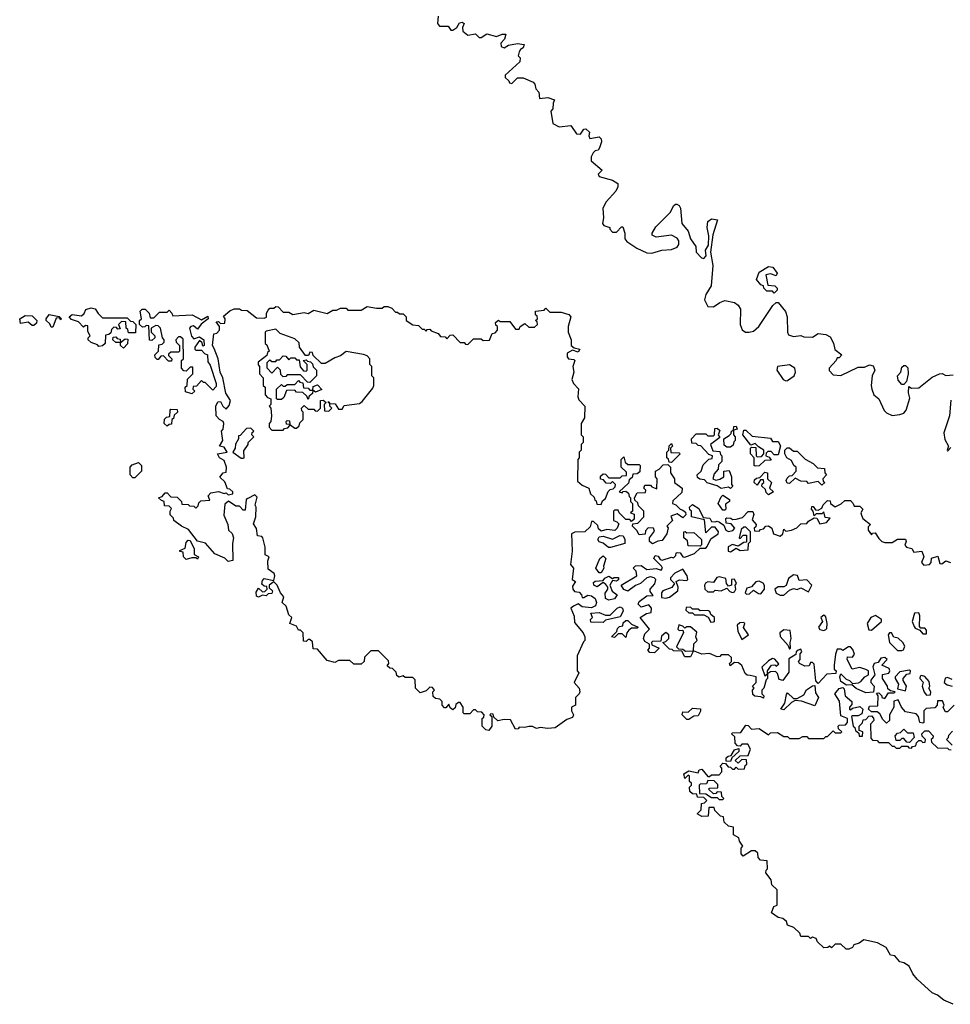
# Model space of a CAD drawing. Extents: x 2029826 to 2248070, y 228728 to 402406.
# Tile 324 of 368: x 2211660 to 2216550, y 274514 to 279686. Entities that reach past the tile are written whole.
import ezdxf

# ---------------------------------------------------------------- set-up
doc = ezdxf.new("R2010")
doc.units = 0

msp = doc.modelspace()

# ---------------------------------------------------------------- linework, layer by layer
at = {"layer": '0CON10XD'}
for points in [[(2213858.2, 279705), (2213854.7, 279665), (2213865, 279651.2), (2213911.2, 279651.2), (2213925, 279631.2), (2213935, 279631.4), (2213956.7, 279645), (2213971.2, 279668.8), (2213985, 279672.5), (2213996.2, 279665), (2213986.2, 279645), (2213988, 279625), (2214015, 279604.2), (2214055, 279611.2), (2214075, 279592.5), (2214085, 279592), (2214115, 279611.2), (2214165, 279597.5), (2214195, 279610), (2214215, 279610), (2214207, 279583), (2214188.3, 279561.7), (2214190, 279545), (2214205, 279537.5), (2214228.3, 279551.7), (2214275, 279561.2), (2214310, 279555), (2214305, 279537.5), (2214290.7, 279529.3), (2214283.6, 279516.4), (2214280, 279495), (2214290, 279485), (2214287.5, 279465), (2214210, 279395), (2214211.7, 279381.7), (2214230, 279365), (2214233.3, 279353.3), (2214245, 279350), (2214275, 279380), (2214305, 279380), (2214358.3, 279358.3), (2214367, 279347), (2214371.7, 279321.7), (2214387.5, 279305), (2214391.7, 279271.7), (2214435, 279277.5), (2214470, 279265), (2214462.5, 279247.5), (2214461.7, 279218.3), (2214450, 279205), (2214460.7, 279140.7), (2214495, 279122.5), (2214555, 279130), (2214585, 279086.7), (2214607.5, 279085), (2214625, 279110), (2214635, 279112.5), (2214653.3, 279095), (2214650, 279075), (2214655, 279062.5), (2214705, 279070), (2214715, 279060), (2214717.5, 279045), (2214707, 279013), (2214699.3, 279000.7), (2214683, 278997), (2214673, 278987), (2214662.5, 278965), (2214662.5, 278945), (2214720, 278895), (2214700, 278875), (2214705, 278862.5), (2214775, 278843.3), (2214802.5, 278825), (2214803, 278807), (2214792.5, 278785), (2214741.2, 278728.8), (2214723.8, 278696.2), (2214727.5, 278645), (2214722.5, 278615), (2214730, 278605), (2214760, 278595), (2214760, 278585), (2214775, 278570), (2214795, 278570), (2214821.7, 278598.3), (2214828.3, 278598.3), (2214840, 278565), (2214840, 278535), (2214850.7, 278520.7), (2214902.5, 278485), (2214955, 278461.2), (2214980.7, 278459.3), (2215034.1, 278475.9), (2215085, 278478), (2215115, 278491.2), (2215123.8, 278505), (2215123.8, 278525), (2215115, 278538.8), (2215085, 278553.8), (2215003.6, 278543.6), (2214983.6, 278553.6), (2214982.5, 278565), (2215002.3, 278597.7), (2215080, 278675), (2215095, 278707.5), (2215105, 278717.5), (2215113, 278717), (2215125, 278710), (2215132, 278695), (2215138.9, 278615), (2215172.2, 278575), (2215185.4, 278535), (2215212.9, 278495), (2215213.8, 278465), (2215242, 278435), (2215255, 278432), (2215266.2, 278445), (2215264, 278475), (2215278.8, 278501.2), (2215281.2, 278551.2), (2215271.4, 278595), (2215276.2, 278625), (2215295, 278639.2), (2215326.7, 278635), (2215302, 278555), (2215290, 278465), (2215302.5, 278395), (2215293, 278287), (2215265, 278242.5), (2215258, 278215), (2215275, 278180), (2215305, 278176.7), (2215339.3, 278200.7), (2215365, 278210), (2215415, 278200), (2215435.9, 278185.9), (2215446.7, 278165), (2215446.2, 278085), (2215456.4, 278056.4), (2215473.6, 278043.6), (2215493.6, 278043.6), (2215515, 278050), (2215543.8, 278075), (2215617.5, 278185), (2215635, 278200), (2215645, 278200), (2215683.6, 278153.6), (2215693.3, 278125), (2215693.8, 278043.8), (2215700, 278030), (2215725, 278022.5), (2215765, 278027.5), (2215780.7, 278020.7), (2215825, 278017.5), (2215855, 278036.7), (2215895, 278032.5), (2215919.3, 278019.3), (2215936.4, 277986.4), (2215943, 277953), (2215980, 277925), (2215965, 277910), (2215955, 277910), (2215950, 277895), (2215912.5, 277855), (2215913, 277843), (2215935, 277820), (2215975, 277817.5), (2216065, 277860), (2216099.3, 277860.7), (2216125, 277872.5), (2216145, 277867.5), (2216152.5, 277845), (2216140, 277815), (2216133.3, 277765), (2216136.7, 277745), (2216147.5, 277715), (2216173.6, 277693.6), (2216203, 277633), (2216215, 277620), (2216245, 277607.5), (2216285, 277611.2), (2216305, 277618.8), (2216318, 277635), (2216337, 277697), (2216330, 277725), (2216331.7, 277758.3), (2216345, 277750), (2216385, 277752.5), (2216455, 277807.5), (2216493.6, 277826.4), (2216507, 277827), (2216527, 277817), (2216565, 277821.1)], [(2215625, 278250), (2215615, 278260), (2215585, 278260), (2215570, 278275), (2215568.3, 278288.3), (2215553.6, 278293.6), (2215531.7, 278321.7), (2215545, 278360), (2215595, 278390), (2215616.4, 278386.4), (2215640, 278355), (2215635, 278340), (2215605, 278350), (2215580, 278345), (2215591.7, 278291.7), (2215627, 278287), (2215640, 278275), (2215640, 278265), (2215625, 278250)], [(2214125, 275952.5), (2214110, 275955), (2214090, 275975), (2214090, 276015), (2214098.3, 276021.7), (2214100, 276035), (2214088.3, 276048.3), (2214065, 276050), (2214055, 276060), (2214045, 276060), (2214025, 276040), (2213995, 276040), (2213990, 276045), (2213990, 276075), (2213975, 276100), (2213965, 276100), (2213951.7, 276088.3), (2213948.3, 276071.7), (2213935, 276060), (2213921.7, 276071.7), (2213915, 276090), (2213898.3, 276071.7), (2213891.7, 276071.7), (2213880, 276085), (2213880, 276105), (2213867, 276117), (2213845, 276120), (2213831.7, 276131.7), (2213830, 276155), (2213840, 276165), (2213828.3, 276178.3), (2213815, 276180), (2213795, 276160), (2213765, 276150), (2213740, 276175), (2213738.3, 276218.3), (2213725, 276230), (2213685, 276230), (2213675, 276240), (2213651.7, 276231.7), (2213641.7, 276241.7), (2213638.3, 276258.3), (2213618.3, 276278.3), (2213605, 276280), (2213591.7, 276291.7), (2213600, 276305), (2213598.3, 276318.3), (2213545, 276370), (2213505, 276370), (2213471.7, 276338.3), (2213470, 276315), (2213455, 276300), (2213415, 276300), (2213395, 276320), (2213335, 276320), (2213315, 276310), (2213275, 276320), (2213225, 276380), (2213201.7, 276381.7), (2213198.3, 276418.3), (2213185, 276430), (2213175, 276430), (2213165, 276420), (2213151.7, 276421.7), (2213150, 276465), (2213135, 276480), (2213125, 276480), (2213115, 276500), (2213080, 276515), (2213090, 276545), (2213075, 276560), (2213060, 276605), (2213040, 276625), (2213047.5, 276655), (2213030, 276675), (2213012.5, 276715), (2212995, 276732.5), (2212970, 276715), (2212971.7, 276701.7), (2212987.5, 276685), (2212985, 276672.5), (2212965, 276670), (2212955, 276660), (2212935, 276662.5), (2212915, 276652.5), (2212905, 276657.5), (2212901.7, 276678.3), (2212915, 276700), (2212935, 276680), (2212948.3, 276681.7), (2212960, 276695), (2212958.3, 276708.3), (2212945, 276710), (2212931.7, 276721.7), (2212935, 276740), (2212945, 276750), (2212995, 276740), (2213000, 276765), (2212996.4, 276776.4), (2212965, 276800), (2212963, 276843), (2212970, 276865), (2212950, 276875), (2212950, 276915), (2212937.5, 276965), (2212931.7, 276971.7), (2212910, 276975), (2212903.9, 277013.9), (2212888.3, 277038.3), (2212901.2, 277075), (2212902.5, 277125), (2212897.5, 277135), (2212907, 277177), (2212895, 277190), (2212859.3, 277170.7), (2212850, 277165), (2212845, 277110), (2212835, 277110), (2212815, 277130), (2212795, 277130), (2212757, 277157), (2212738.3, 277141.7), (2212733, 277083), (2212753.3, 277035), (2212756.7, 277005), (2212776.9, 276986.9), (2212783.8, 276965), (2212777.5, 276935), (2212780, 276845), (2212755, 276840), (2212738.3, 276858.3), (2212685, 276880), (2212636.1, 276936.1), (2212595, 276947.5), (2212547.7, 277007.7), (2212510, 277025), (2212470, 277055), (2212468.3, 277068.3), (2212450, 277085), (2212450, 277105), (2212458.3, 277118.3), (2212445, 277130), (2212421.7, 277131.7), (2212420, 277155), (2212405, 277160), (2212390, 277175), (2212408.3, 277181.7), (2212425, 277200), (2212435, 277200), (2212455, 277180), (2212488.3, 277178.3), (2212510, 277155), (2212511.7, 277141.7), (2212545, 277140), (2212551.7, 277131.7), (2212575, 277130), (2212585, 277120), (2212598.3, 277131.7), (2212601.7, 277148.3), (2212611.7, 277158.3), (2212658.3, 277161.7), (2212650, 277185), (2212665, 277200), (2212705, 277207.5), (2212735, 277197.5), (2212745, 277200), (2212755, 277190), (2212780, 277195), (2212780, 277205), (2212765, 277220), (2212751.7, 277221.7), (2212738.3, 277258.3), (2212712.5, 277282.5), (2212730, 277305), (2212745, 277310), (2212747.5, 277335), (2212735, 277370), (2212710, 277385), (2212700, 277405), (2212750, 277415), (2212735, 277440), (2212710, 277445), (2212727.5, 277475), (2212720, 277525), (2212730, 277535), (2212732.5, 277565), (2212730, 277575), (2212710, 277585), (2212692.5, 277605), (2212690, 277655), (2212701.7, 277678.3), (2212715, 277680), (2212727.5, 277655), (2212745, 277640), (2212760.7, 277659.3), (2212767.5, 277685), (2212743.6, 277723.6), (2212727.5, 277805), (2212713.9, 277833.9), (2212703.3, 277905), (2212681.7, 277958.3), (2212672.5, 277975), (2212680, 278035), (2212695, 278040), (2212710, 278055), (2212710, 278075), (2212691.7, 278098.3), (2212705, 278100), (2212715, 278090), (2212738.3, 278091.7), (2212740, 278115), (2212731.7, 278128.3), (2212763.8, 278156.2), (2212787, 278167), (2212815, 278167.5), (2212825, 278160), (2212855, 278157.5), (2212905, 278120), (2212945, 278117.5), (2212957, 278123), (2212957.5, 278145), (2212965, 278160), (2212975, 278170), (2212995, 278170), (2213005, 278180), (2213018.3, 278178.3), (2213045, 278150), (2213075, 278150), (2213095, 278137.5), (2213155, 278147.5), (2213175, 278142.5), (2213205, 278160), (2213275, 278142.5), (2213305, 278160), (2213325, 278160), (2213345, 278170), (2213375, 278170), (2213385, 278160), (2213455, 278160), (2213485, 278180), (2213535, 278170), (2213565, 278170), (2213575, 278180), (2213595, 278180), (2213615, 278170), (2213635, 278150), (2213645, 278150), (2213655, 278140), (2213675, 278140), (2213690, 278125), (2213690, 278105), (2213725, 278082.5), (2213755, 278080), (2213775, 278060), (2213785, 278060), (2213795, 278050), (2213801.7, 278058.3), (2213815, 278060), (2213821.7, 278051.7), (2213858.3, 278038.3), (2213871.7, 278021.7), (2213895, 278020), (2213905, 278010), (2213921.7, 278028.3), (2213935, 278030), (2213975, 277990), (2213995, 277990), (2214001.7, 277981.7), (2214015, 277980), (2214045, 278010), (2214085, 278010), (2214095, 278000), (2214128.3, 278001.7), (2214141.7, 278038.3), (2214158.3, 278041.7), (2214170, 278055), (2214170, 278075), (2214161.7, 278081.7), (2214160, 278095), (2214175, 278107.5), (2214185, 278100), (2214235, 278100), (2214265, 278060), (2214285, 278060), (2214290, 278075), (2214315, 278090), (2214335, 278070), (2214365, 278070), (2214380, 278085), (2214378.3, 278098.3), (2214370, 278105), (2214380, 278115), (2214378.3, 278128.3), (2214370, 278135), (2214370, 278155), (2214415, 278160), (2214425, 278170), (2214445, 278150), (2214505, 278150), (2214545, 278137.5), (2214556.7, 278125), (2214542.5, 278075), (2214542.5, 278045), (2214557.5, 278005), (2214557.5, 277975), (2214573, 277963), (2214602.5, 277955), (2214595, 277940), (2214565, 277950), (2214536, 277934), (2214536, 277915), (2214544.4, 277904.4), (2214571.7, 277901.7), (2214577.5, 277895), (2214566.7, 277865), (2214571.2, 277835), (2214561.2, 277795), (2214570, 277775), (2214597, 277747), (2214592.5, 277705), (2214598.3, 277688.3), (2214630, 277655), (2214627.5, 277595), (2214610, 277565), (2214610, 277505), (2214620, 277495), (2214620, 277465), (2214610, 277455), (2214610, 277425), (2214600, 277415), (2214600, 277385), (2214592.5, 277375), (2214591.7, 277261.7), (2214615, 277240), (2214650, 277225), (2214660, 277195), (2214678.3, 277178.3), (2214681.7, 277161.7), (2214688.3, 277158.3), (2214691.7, 277141.7), (2214715, 277140), (2214721.7, 277158.3), (2214738.3, 277171.7), (2214751.7, 277208.3), (2214761.7, 277218.3), (2214778.3, 277221.7), (2214788.3, 277231.7), (2214790, 277245), (2214775, 277260), (2214765, 277250), (2214741.7, 277251.7), (2214728.3, 277268.3), (2214711.7, 277271.7), (2214711.7, 277288.3), (2214725, 277300), (2214738.3, 277298.3), (2214755, 277280), (2214815, 277280), (2214825, 277290), (2214848.3, 277291.7), (2214848.3, 277308.3), (2214820, 277335), (2214820, 277375), (2214835, 277390), (2214841.7, 277361.7), (2214855, 277350), (2214915, 277350), (2214920, 277345), (2214918.3, 277311.7), (2214905, 277300), (2214881.7, 277298.3), (2214878.3, 277281.7), (2214861.7, 277268.3), (2214858.3, 277251.7), (2214810, 277205), (2214825, 277200), (2214831.7, 277208.3), (2214845, 277210), (2214858.3, 277198.3), (2214861.7, 277181.7), (2214870, 277175), (2214870, 277155), (2214880, 277145), (2214880, 277105), (2214870, 277095), (2214888.3, 277088.3), (2214888.3, 277061.7), (2214875, 277050), (2214865, 277060), (2214845, 277060), (2214810, 277095), (2214805, 277110), (2214785, 277110), (2214780, 277105), (2214780, 277055), (2214798.3, 277048.3), (2214807.5, 277037.5), (2214800, 277015), (2214787, 277003), (2214745, 277007.5), (2214715, 277000), (2214701.7, 277011.7), (2214698.3, 277028.3), (2214675, 277050), (2214665, 277050), (2214658.3, 277021.7), (2214630, 276995), (2214576.4, 276993.6), (2214560, 276985), (2214562, 276895), (2214553.3, 276825), (2214570, 276805), (2214563.3, 276745), (2214580, 276735), (2214565, 276710), (2214566.7, 276695), (2214575, 276682.5), (2214599.3, 276679.3), (2214612.5, 276665), (2214615, 276650), (2214625, 276650), (2214645, 276663.3), (2214665, 276660), (2214683.3, 276645), (2214690, 276625), (2214685, 276607.5), (2214663.6, 276596.4), (2214615, 276601.2), (2214595, 276617.5), (2214570, 276605), (2214556.7, 276595), (2214573, 276553), (2214575, 276520), (2214620, 276465), (2214630, 276445), (2214630, 276425), (2214621.7, 276418.3), (2214590, 276345), (2214590, 276265), (2214597.5, 276255), (2214572.5, 276205), (2214600, 276175), (2214602.5, 276155), (2214600, 276145), (2214580, 276125), (2214580, 276085), (2214560, 276075), (2214560, 276055), (2214570, 276035), (2214565, 276020), (2214535, 276010), (2214473, 275967), (2214435, 275962.5), (2214395, 275967.5), (2214375, 275962.5), (2214355, 275973.3), (2214335, 275973.3), (2214315, 275967.5), (2214285, 275970), (2214278.3, 275961.7), (2214265, 275960), (2214238.3, 276008.3), (2214205, 276010), (2214172.5, 276002.5), (2214151.7, 276021.7), (2214148.3, 276038.3), (2214135, 276040), (2214130, 276035), (2214140, 276025), (2214140, 275975), (2214125, 275952.5)], [(2211735, 278080), (2211725, 278080), (2211705, 278097.5), (2211665, 278090), (2211660, 278115), (2211688.3, 278131.7), (2211725, 278130), (2211750, 278105), (2211748.3, 278091.7), (2211735, 278080)], [(2211835, 278070), (2211825, 278070), (2211818.3, 278088.3), (2211800, 278105), (2211800, 278115), (2211815, 278137.5), (2211867, 278127), (2211880, 278115), (2211875, 278110), (2211870, 278120), (2211851.7, 278118.3), (2211835, 278070)], [(2212075, 277970), (2212068.3, 277978.3), (2212035, 277990), (2212020, 278005), (2212020, 278015), (2212030, 278025), (2212018.3, 278048.3), (2212018.3, 278078.3), (2212005, 278080), (2211995, 278070), (2211968.3, 278098.3), (2211931.7, 278111.7), (2211920, 278125), (2211935, 278137.5), (2211985, 278130), (2211998.3, 278141.7), (2212007, 278163), (2212035, 278172.5), (2212056.4, 278166.4), (2212071.7, 278141.7), (2212095, 278120), (2212225, 278120), (2212241.7, 278101.7), (2212255, 278100), (2212270, 278085), (2212268.3, 278041.7), (2212231.7, 278041.7), (2212228.3, 278058.3), (2212220, 278065), (2212218.3, 278098.3), (2212195, 278100), (2212180, 278085), (2212188.3, 278061.7), (2212175, 278060), (2212168.3, 278068.3), (2212155, 278070), (2212141.7, 278058.3), (2212138.3, 278041.7), (2212128.3, 278031.7), (2212111.7, 278028.3), (2212110, 277985), (2212095, 277972.5), (2212075, 277970)], [(2212565, 277720), (2212531.7, 277731.7), (2212530, 277755), (2212540, 277765), (2212541.7, 277798.3), (2212570, 277825), (2212570, 277860), (2212555, 277860), (2212535, 277840), (2212521.7, 277841.7), (2212510, 277855), (2212510, 277895), (2212520, 277905), (2212518.3, 278008.3), (2212505, 278020), (2212495, 278020), (2212480, 278005), (2212481.7, 277991.7), (2212500, 277975), (2212500, 277945), (2212495, 277940), (2212455, 277940), (2212441.7, 277928.3), (2212441.7, 277921.7), (2212460, 277905), (2212458.3, 277891.7), (2212441.7, 277891.7), (2212415, 277920), (2212401.7, 277918.3), (2212388.3, 277901.7), (2212381.7, 277901.7), (2212371.7, 277911.7), (2212370, 277925), (2212390, 277945), (2212391.7, 277978.3), (2212408.3, 277981.7), (2212418.3, 277991.7), (2212420, 278005), (2212410, 278015), (2212400, 278065), (2212388.3, 278078.3), (2212375, 278080), (2212350, 278065), (2212350, 278045), (2212370, 278025), (2212370, 278015), (2212355, 278000), (2212341.7, 278001.7), (2212338.3, 278078.3), (2212325, 278080), (2212318.3, 278071.7), (2212305, 278070), (2212290, 278085), (2212290, 278105), (2212300, 278115), (2212292.5, 278155), (2212303.9, 278166.1), (2212320, 278165), (2212340, 278145), (2212345, 278120), (2212365, 278120), (2212395, 278150), (2212435, 278150), (2212445, 278160), (2212460, 278145), (2212465, 278130), (2212565.9, 278135.9), (2212615, 278110), (2212648.3, 278128.3), (2212650, 278115), (2212613.6, 278086.4), (2212595, 278060), (2212573, 278077), (2212560, 278075), (2212552.5, 278065), (2212563, 278023), (2212575, 278010), (2212605, 278020), (2212626.7, 278005), (2212630, 277975), (2212621.7, 277971.7), (2212618.3, 277988.3), (2212605, 278000), (2212580, 277965), (2212580, 277955), (2212585, 277950), (2212615, 277950), (2212631.7, 277931.7), (2212646.7, 277925), (2212648.3, 277888.3), (2212661.7, 277871.7), (2212692.5, 277775), (2212691.7, 277758.3), (2212675, 277740), (2212635, 277780), (2212625, 277780), (2212615, 277790), (2212588.3, 277761.7), (2212571.7, 277758.3), (2212570, 277745), (2212580, 277735), (2212565, 277720)], [(2213045, 277530), (2213051.7, 277538.3), (2213068.3, 277541.7), (2213080, 277555), (2213080, 277560), (2213061.7, 277561.7), (2213060, 277575), (2213065, 277580), (2213078.3, 277578.3), (2213080, 277560), (2213105, 277540), (2213115, 277540), (2213128.3, 277551.7), (2213131.7, 277568.3), (2213150, 277585), (2213150, 277625), (2213141.7, 277631.7), (2213140, 277645), (2213155, 277660), (2213175, 277640), (2213205, 277640), (2213211.7, 277631.7), (2213225, 277630), (2213240, 277645), (2213240, 277685), (2213255, 277687.5), (2213270, 277675), (2213260, 277665), (2213261.7, 277631.7), (2213285, 277630), (2213300, 277645), (2213290, 277655), (2213290, 277670), (2213280, 277675), (2213285, 277680), (2213290, 277670), (2213318.3, 277668.3), (2213335, 277640), (2213355, 277640), (2213365, 277660), (2213445, 277670), (2213460, 277680), (2213515, 277750), (2213520, 277765), (2213520, 277805), (2213510, 277815), (2213510, 277865), (2213500, 277875), (2213500, 277905), (2213485, 277920), (2213466.4, 277926.4), (2213375, 277942.5), (2213345, 277920), (2213315, 277910), (2213265, 277880), (2213245, 277880), (2213201.7, 277921.7), (2213198.3, 277938.3), (2213185, 277940), (2213178.3, 277921.7), (2213161.7, 277921.7), (2213130, 277965), (2213128.3, 277988.3), (2213105, 278010), (2213028.3, 278038.3), (2213005, 278060), (2212955, 278050), (2212950, 278045), (2212950, 277985), (2212958.3, 277978.3), (2212970, 277945), (2212961.7, 277938.3), (2212958.3, 277921.7), (2212913, 277887), (2212913, 277873), (2212920, 277865), (2212920, 277825), (2212940, 277805), (2212940, 277765), (2212950, 277755), (2212950, 277715), (2212961.7, 277701.7), (2212980, 277695), (2212980, 277665), (2212970, 277655), (2212980, 277645), (2212982.5, 277605), (2212980, 277575), (2212970, 277565), (2212970, 277545), (2212985, 277530), (2213045, 277530)], [(2212205, 277960), (2212190, 277975), (2212190, 277990), (2212165, 277990), (2212150, 278005), (2212151.7, 278018.3), (2212165, 278020), (2212171.7, 278011.7), (2212188.3, 278008.3), (2212190, 277990), (2212215, 278010), (2212228.3, 278008.3), (2212227, 277983), (2212205, 277960)], [(2213185, 277780), (2213171.7, 277781.7), (2213135, 277820), (2213065, 277820), (2213058.3, 277811.7), (2213045, 277810), (2213031.7, 277821.7), (2213030, 277845), (2213015, 277860), (2212985, 277830), (2212960, 277855), (2212960, 277885), (2212975, 277900), (2212985, 277890), (2213005, 277890), (2213011.7, 277898.3), (2213025, 277900), (2213045, 277920), (2213058.3, 277918.3), (2213075, 277900), (2213085, 277910), (2213105, 277910), (2213115, 277900), (2213128.3, 277898.3), (2213133, 277863), (2213151.7, 277841.7), (2213165, 277840), (2213170, 277845), (2213170, 277875), (2213150, 277895), (2213165, 277900), (2213171.7, 277891.7), (2213188.3, 277888.3), (2213198.3, 277878.3), (2213201.7, 277861.7), (2213220, 277845), (2213220, 277815), (2213185, 277780)], [(2215685, 277788.6), (2215695, 277791.4), (2215729.2, 277815), (2215736, 277835), (2215732, 277855), (2215705, 277872.5), (2215641.2, 277865), (2215638.8, 277845), (2215672, 277795), (2215685, 277788.6)], [(2216305, 277770), (2216295, 277770), (2216275, 277792.5), (2216272.5, 277815), (2216290, 277835), (2216295, 277860), (2216305, 277870), (2216315, 277870), (2216327, 277857), (2216327.5, 277825), (2216320, 277785), (2216305, 277770)], [(2213175, 277690), (2213168.3, 277708.3), (2213148.3, 277728.3), (2213115, 277730), (2213105, 277740), (2213061.7, 277738.3), (2213048.3, 277701.7), (2213035, 277690), (2213015, 277690), (2213010, 277695), (2213010, 277745), (2213035, 277770), (2213045, 277760), (2213055, 277760), (2213065, 277770), (2213105, 277770), (2213125, 277790), (2213131.7, 277781.7), (2213148.3, 277778.3), (2213151.7, 277751.7), (2213175, 277750), (2213185, 277740), (2213200, 277740), (2213201.7, 277758.3), (2213225, 277767.5), (2213247, 277743), (2213215, 277730), (2213200, 277740), (2213198.3, 277721.7), (2213181.7, 277708.3), (2213175, 277690)], [(2216552.4, 277687.6), (2216545.5, 277605), (2216515.7, 277515), (2216521.2, 277481.2), (2216540, 277445), (2216532.5, 277425), (2216535, 277420), (2216551.7, 277438.3)], [(2212435, 277550), (2212420, 277565), (2212421.7, 277588.3), (2212431.7, 277598.3), (2212448.3, 277601.7), (2212450, 277635), (2212455, 277640), (2212488.3, 277638.3), (2212490, 277625), (2212471.7, 277608.3), (2212468.3, 277591.7), (2212460, 277585), (2212458.3, 277561.7), (2212445, 277560), (2212435, 277550)], [(2212835, 277382.5), (2212840, 277385), (2212838.3, 277421.7), (2212860, 277455), (2212860, 277465), (2212890, 277495), (2212880, 277505), (2212881.7, 277518.3), (2212890, 277525), (2212875, 277540), (2212851.7, 277538.3), (2212818.3, 277501.7), (2212810, 277500), (2212810, 277485), (2212793.6, 277456.4), (2212792.5, 277435), (2212780, 277415), (2212823, 277383), (2212835, 277382.5)], [(2215395, 277222.5), (2215385, 277230), (2215345, 277222.5), (2215325, 277237.5), (2215273, 277253), (2215258.3, 277268.3), (2215233, 277273), (2215221.7, 277281.7), (2215220, 277295), (2215240, 277315), (2215251.7, 277348.3), (2215281.7, 277378.3), (2215298.3, 277381.7), (2215300, 277395), (2215281.7, 277401.7), (2215238.3, 277448.3), (2215225, 277450), (2215215, 277460), (2215191.7, 277461.7), (2215190, 277485), (2215215, 277510), (2215265, 277510), (2215275, 277500), (2215305, 277500), (2215310, 277505), (2215311.7, 277538.3), (2215325, 277540), (2215338.3, 277528.3), (2215330, 277505), (2215338.3, 277491.7), (2215290, 277455), (2215301.7, 277421.7), (2215338.3, 277418.3), (2215341.7, 277401.7), (2215350, 277395), (2215350, 277365), (2215331.7, 277348.3), (2215330, 277325), (2215309.3, 277300.7), (2215302.5, 277275), (2215317, 277267), (2215338.3, 277271.7), (2215360, 277285), (2215360, 277315), (2215388.3, 277318.3), (2215400, 277285), (2215400, 277245), (2215407.5, 277235), (2215395, 277222.5)], [(2215395, 277440), (2215375, 277440), (2215361.7, 277451.7), (2215360, 277485), (2215388.3, 277501.7), (2215398.3, 277511.7), (2215400, 277525), (2215410, 277530), (2215411.7, 277548.3), (2215425, 277550), (2215430, 277535), (2215410, 277530), (2215410, 277505), (2215420, 277495), (2215420, 277475), (2215411.7, 277468.3), (2215408.3, 277451.7), (2215395, 277440)], [(2215525, 277340), (2215520, 277345), (2215520, 277385), (2215500, 277405), (2215500, 277435), (2215505, 277440), (2215528.3, 277438.3), (2215530, 277395), (2215535, 277390), (2215558.3, 277391.7), (2215570, 277405), (2215570, 277425), (2215541.7, 277441.7), (2215525, 277460), (2215501.7, 277451.7), (2215460, 277505), (2215465, 277530), (2215475, 277530), (2215508.3, 277498.3), (2215605, 277487.5), (2215615, 277470), (2215645, 277470), (2215657, 277447), (2215645, 277400), (2215625, 277400), (2215608.3, 277418.3), (2215591.7, 277418.3), (2215581.7, 277408.3), (2215580, 277395), (2215598.3, 277388.3), (2215608.3, 277371.7), (2215575, 277370), (2215545, 277342.5), (2215525, 277340)], [(2215085, 277360), (2215071.7, 277361.7), (2215068.3, 277378.3), (2215060, 277385), (2215060, 277415), (2215070, 277425), (2215071.7, 277448.3), (2215085, 277460), (2215090, 277445), (2215080, 277435), (2215081.7, 277411.7), (2215125, 277410), (2215130, 277405), (2215085, 277360)], [(2215875, 277240), (2215855, 277260), (2215805, 277250), (2215795, 277260), (2215765, 277262.5), (2215735, 277277.5), (2215705, 277250), (2215691.7, 277251.7), (2215687.5, 277265), (2215691.7, 277278.3), (2215705, 277290), (2215718.3, 277291.7), (2215740, 277315), (2215740, 277335), (2215727.5, 277345), (2215715, 277370), (2215690, 277385), (2215680, 277405), (2215680, 277425), (2215693, 277437), (2215705, 277437.5), (2215725, 277420), (2215745, 277420), (2215786.7, 277376.7), (2215830, 277355), (2215851.7, 277331.7), (2215888.3, 277328.3), (2215890, 277305), (2215900, 277295), (2215880, 277275), (2215881.7, 277261.7), (2215890, 277255), (2215875, 277240)], [(2212265, 277280), (2212255, 277280), (2212240, 277295), (2212240, 277335), (2212251.7, 277348.3), (2212285, 277360), (2212300, 277345), (2212300, 277315), (2212265, 277280)], [(2214985, 276932.5), (2214970, 276945), (2214970, 276965), (2214995, 277000), (2214990, 277015), (2214963, 277017), (2214948.3, 277001.7), (2214946.7, 276983.3), (2214915, 276980), (2214903, 277003), (2214880, 277025), (2214881.7, 277038.3), (2214908.3, 277041.7), (2214940, 277075), (2214940, 277105), (2214911.7, 277131.7), (2214908.3, 277148.3), (2214891.7, 277161.7), (2214890, 277175), (2214905, 277200), (2214948.3, 277201.7), (2214950, 277215), (2214940, 277225), (2214945, 277240), (2214975, 277240), (2214981.7, 277231.7), (2215008.3, 277221.7), (2215010, 277275), (2215000, 277285), (2215000, 277315), (2215020, 277325), (2215041.7, 277348.3), (2215065, 277350), (2215080, 277335), (2215080, 277305), (2215100, 277275), (2215100, 277255), (2215140, 277225), (2215138.3, 277201.7), (2215091.7, 277158.3), (2215090, 277145), (2215108.3, 277138.3), (2215130, 277115), (2215145, 277110), (2215158.3, 277098.3), (2215160, 277085), (2215145, 277070), (2215115, 277090), (2215081.7, 277078.3), (2215090, 277055), (2215060, 277025), (2215066.7, 277016.7), (2215060, 276985), (2215035, 276950), (2215013, 276947), (2214985, 276932.5)], [(2215595, 277190), (2215581.7, 277201.7), (2215578.3, 277218.3), (2215560, 277235), (2215561.7, 277248.3), (2215570, 277255), (2215568.3, 277268.3), (2215551.7, 277268.3), (2215535, 277240), (2215520, 277255), (2215521.7, 277268.3), (2215531.7, 277278.3), (2215548.3, 277281.7), (2215575, 277310), (2215590, 277305), (2215590, 277275), (2215610, 277255), (2215600, 277225), (2215620, 277205), (2215595, 277190)], [(2215498.3, 276241.7), (2215483, 276243), (2215471.7, 276251.7), (2215453.6, 276293.6), (2215437, 276307), (2215415, 276310), (2215392.5, 276292.5), (2215390, 276305), (2215400, 276315), (2215400, 276335), (2215385, 276350), (2215345, 276350), (2215338.3, 276341.7), (2215325, 276340), (2215285, 276357.5), (2215245, 276352.5), (2215200, 276370), (2215185, 276340), (2215155, 276340), (2215138.3, 276368.3), (2215095, 276370), (2215088.3, 276378.3), (2215075, 276380), (2215040, 276415), (2215055, 276420), (2215070, 276435), (2215070, 276455), (2215055, 276467.5), (2215031.7, 276448.3), (2215028.3, 276421.7), (2214985, 276420), (2214980, 276415), (2214981.7, 276401.7), (2215020, 276385), (2214995, 276360), (2214971.7, 276361.7), (2214960, 276375), (2214970, 276385), (2214970, 276405), (2214945, 276420), (2214937.5, 276435), (2214945, 276460), (2214970, 276485), (2214920, 276545), (2214953, 276567), (2214978.3, 276571.7), (2214980, 276595), (2214965, 276612.5), (2214925, 276600), (2214910, 276615), (2214915, 276630), (2214955, 276660), (2214988.3, 276661.7), (2214973, 276683), (2214973.3, 276695), (2214997.5, 276722.5), (2215003.3, 276745), (2214994, 276754), (2214975, 276758.8), (2214955.8, 276754.2), (2214922.5, 276725), (2214895, 276713.3), (2214855, 276683.8), (2214833.6, 276693.6), (2214820, 276715), (2214902.5, 276765), (2214898.3, 276788.3), (2214882.5, 276805), (2214895, 276817.5), (2214925, 276818.8), (2214955, 276797.5), (2215005, 276802.5), (2215030, 276795), (2215037.5, 276805), (2215032.5, 276815), (2214992.5, 276855), (2214998.3, 276871.7), (2215015, 276867.5), (2215025, 276850), (2215035, 276846.7), (2215085, 276862.5), (2215095, 276860), (2215108.3, 276871.7), (2215110, 276885), (2215117, 276887), (2215130, 276885), (2215143.8, 276863.8), (2215155, 276863.3), (2215205, 276882.5), (2215235, 276910), (2215265, 276910), (2215271.7, 276918.3), (2215291.7, 276958.3), (2215330, 276985), (2215332.5, 276995), (2215315, 277020), (2215295, 277020), (2215265, 276990), (2215258.3, 277058.3), (2215190, 277075), (2215190, 277105), (2215181.7, 277111.7), (2215180, 277125), (2215195, 277140), (2215228.3, 277118.3), (2215251.7, 277071.7), (2215287, 277067), (2215295, 277050), (2215315, 277047.5), (2215325, 277052.5), (2215337, 277047), (2215360, 277030), (2215370, 277005), (2215385, 276997.5), (2215407, 277003), (2215417.5, 277015), (2215398.3, 277038.3), (2215371.7, 277041.7), (2215370, 277065), (2215375, 277070), (2215397, 277067), (2215405, 277060), (2215425, 277062.5), (2215458.3, 277071.7), (2215488.3, 277101.7), (2215511.7, 277101.7), (2215517, 277087), (2215508.3, 277058.3), (2215530, 277035), (2215528.3, 277021.7), (2215520, 277015), (2215521.7, 277001.7), (2215545, 277000), (2215551.7, 277008.3), (2215568.3, 277011.7), (2215580, 277025), (2215595, 277027.5), (2215612.5, 277015), (2215620, 276985), (2215655, 276973.8), (2215670, 276985), (2215675, 277010), (2215685, 277000), (2215715, 277003.8), (2215743, 277017), (2215765, 277037.5), (2215795, 277040), (2215805, 277052.5), (2215835, 277070), (2215848.3, 277068.3), (2215865, 277037.5), (2215900, 277045), (2215918.3, 277068.3), (2215891.7, 277071.7), (2215885, 277100), (2215875, 277090), (2215845, 277090), (2215835, 277080), (2215830, 277105), (2215820, 277115), (2215821.7, 277128.3), (2215828.3, 277128.3), (2215841.7, 277111.7), (2215855, 277110), (2215875, 277120), (2215882.5, 277137.5), (2215905, 277160), (2215918.3, 277158.3), (2215920, 277145), (2215945, 277127.5), (2215977, 277143), (2215995, 277160), (2216025, 277160), (2216040, 277145), (2216045, 277130), (2216075, 277130), (2216090, 277115), (2216080, 277095), (2216083, 277083), (2216090, 277065), (2216130, 277035), (2216118.3, 277021.7), (2216117.5, 277005), (2216135, 276980), (2216141.7, 276988.3), (2216155, 276990), (2216175, 276960), (2216190, 276945), (2216205, 276940), (2216245, 276940), (2216273, 276957), (2216315, 276957.5), (2216317.5, 276945), (2216310, 276925), (2216320, 276915), (2216348.3, 276908.3), (2216358.3, 276888.3), (2216400, 276895), (2216410, 276865), (2216397.5, 276835), (2216410.7, 276820.7), (2216440, 276825), (2216450, 276835), (2216451.7, 276858.3), (2216485, 276867.5), (2216495, 276830), (2216505, 276827.5), (2216527, 276843), (2216550, 276835)], [(2215365, 277110), (2215355, 277110), (2215330, 277145), (2215345, 277180), (2215355, 277187.5), (2215390, 277165), (2215390, 277155), (2215368.3, 277141.7), (2215370, 277115), (2215365, 277110)], [(2215235, 276920), (2215171.7, 276921.7), (2215168.3, 276948.3), (2215150, 276965), (2215150, 276995), (2215157, 276997), (2215165, 276990), (2215201.7, 276991.7), (2215218.3, 276978.3), (2215242.5, 276955), (2215242.5, 276927.5), (2215235, 276920)], [(2215395, 276890), (2215425, 276910), (2215445, 276897.5), (2215488.3, 276901.7), (2215490, 276935), (2215500, 276945), (2215500, 276995), (2215475, 277020), (2215465, 277020), (2215451.7, 277008.3), (2215440, 276965), (2215445, 276960), (2215461.7, 276978.3), (2215478.3, 276978.3), (2215478.3, 276941.7), (2215465, 276940), (2215435, 276920), (2215405, 276930), (2215383, 276917), (2215382.5, 276895), (2215395, 276890)], [(2212535, 276850), (2212520, 276865), (2212518.3, 276888.3), (2212501.7, 276891.7), (2212501.7, 276898.3), (2212530, 276910), (2212535, 276940), (2212545, 276952.5), (2212555, 276950), (2212577, 276907), (2212577.5, 276877.5), (2212600, 276865), (2212595, 276852.5), (2212585, 276860), (2212565, 276860), (2212535, 276850)], [(2214753, 276913), (2214726.1, 276936.1), (2214705, 276942.5), (2214697.5, 276955), (2214705, 276970), (2214725, 276972.5), (2214775, 276957.5), (2214813, 276977), (2214830, 276975), (2214840, 276955), (2214840, 276935), (2214765, 276913.3), (2214753, 276913)], [(2214715, 276780), (2214705, 276780), (2214687.5, 276805), (2214707.5, 276855), (2214725, 276870), (2214740, 276855), (2214727.5, 276815), (2214730, 276805), (2214715, 276780)], [(2215055, 276647.5), (2215075, 276653.3), (2215117.5, 276685), (2215120, 276705), (2215110, 276735), (2215127, 276743), (2215165, 276740), (2215170, 276745), (2215167.5, 276765), (2215145, 276800), (2215101.7, 276778.3), (2215080, 276755), (2215080, 276745), (2215100, 276725), (2215086.2, 276703.8), (2215040, 276685), (2215032.5, 276675), (2215031.7, 276651.7), (2215055, 276647.5)], [(2214755, 276636.7), (2214737.5, 276645), (2214737, 276673), (2214750, 276695), (2214750, 276705), (2214739.3, 276719.3), (2214725, 276730), (2214695, 276707.5), (2214677.5, 276715), (2214675, 276730), (2214683.6, 276736.4), (2214725, 276740), (2214735, 276752.5), (2214755, 276762.5), (2214775, 276750), (2214783.6, 276756.4), (2214806.4, 276756.4), (2214806.7, 276743.3), (2214795, 276737.5), (2214775, 276740), (2214760, 276715), (2214773.6, 276683.6), (2214800, 276665), (2214785, 276643.3), (2214755, 276636.7)], [(2215405, 276676.7), (2215415, 276680), (2215423.3, 276695), (2215420, 276715), (2215426.7, 276725), (2215415, 276747.5), (2215400, 276745), (2215400, 276715), (2215385, 276710), (2215373.6, 276723.6), (2215370, 276750), (2215335, 276760), (2215323.6, 276756.4), (2215305, 276730), (2215275, 276732.5), (2215263.3, 276726.7), (2215257.5, 276715), (2215260, 276695), (2215275, 276680), (2215305, 276680), (2215315, 276690), (2215345, 276686.7), (2215375, 276700), (2215391.7, 276681.7), (2215405, 276676.7)], [(2215478.3, 276668.3), (2215495, 276670), (2215515, 276690), (2215541.7, 276671.7), (2215555, 276670), (2215573.3, 276695), (2215573.6, 276713.6), (2215566.1, 276726.1), (2215545, 276736.2), (2215527.3, 276732.7), (2215505, 276707.5), (2215480.7, 276699.3), (2215472.5, 276675), (2215478.3, 276668.3)], [(2215675, 276662.5), (2215705, 276690), (2215725, 276697.5), (2215745, 276692.5), (2215765, 276702.5), (2215805, 276680), (2215822.5, 276715), (2215795, 276743.8), (2215755, 276740), (2215746.4, 276766.4), (2215725, 276770), (2215699.6, 276750.5), (2215686.4, 276713.6), (2215675, 276706.7), (2215645, 276706.2), (2215627.5, 276695), (2215633.9, 276673.9), (2215655, 276662.5), (2215675, 276662.5)], [(2214725, 276520), (2214661.7, 276521.7), (2214660, 276535), (2214670, 276545), (2214661.7, 276568.3), (2214705, 276572.5), (2214738.3, 276558.3), (2214761.7, 276558.3), (2214800, 276595), (2214815, 276602.5), (2214827.5, 276595), (2214831.7, 276578.3), (2214815, 276550), (2214738.3, 276531.7), (2214725, 276520)], [(2215291.7, 276521.7), (2215305, 276522.5), (2215310, 276525), (2215310, 276545), (2215291.7, 276561.7), (2215286.7, 276576.7), (2215275, 276582.5), (2215235, 276580), (2215225, 276590), (2215195, 276590), (2215185, 276600), (2215161.7, 276598.3), (2215160, 276585), (2215175, 276570), (2215195, 276570), (2215205, 276560), (2215255, 276560), (2215278.3, 276548.3), (2215291.7, 276521.7)], [(2214845, 276440), (2214825, 276460), (2214805, 276460), (2214785, 276440), (2214770, 276445), (2214798.3, 276471.7), (2214801.7, 276488.3), (2214811.7, 276498.3), (2214828.3, 276501.7), (2214831.7, 276518.3), (2214845, 276530), (2214855, 276530), (2214875, 276510), (2214910, 276495), (2214905, 276490), (2214875, 276490), (2214860, 276480), (2214850, 276465), (2214845, 276440)], [(2215885, 276477.5), (2215895, 276482.5), (2215901.7, 276488.3), (2215902.5, 276515), (2215895, 276550), (2215885, 276557.5), (2215870, 276545), (2215877.5, 276525), (2215857.5, 276495), (2215865, 276482.5), (2215885, 276477.5)], [(2216135, 276480), (2216187.5, 276525), (2216187.5, 276535), (2216156.4, 276556.4), (2216132.5, 276545), (2216112.5, 276515), (2216121.7, 276481.7), (2216135, 276480)], [(2216425, 276460), (2216425, 276480), (2216415, 276490), (2216395, 276490), (2216388.3, 276498.3), (2216390, 276555), (2216385, 276570), (2216361.7, 276568.3), (2216350, 276525), (2216359.3, 276499.3), (2216365, 276490), (2216390, 276480), (2216405, 276460), (2216425, 276460)], [(2215158.3, 276368.3), (2215195, 276370), (2215200, 276370), (2215203, 276407), (2215220, 276425), (2215212.5, 276445), (2215218.3, 276468.3), (2215185, 276497.5), (2215165, 276497.5), (2215155, 276490), (2215145, 276500), (2215123, 276507), (2215117.5, 276485), (2215125, 276477.5), (2215145, 276480), (2215147, 276467), (2215111.7, 276391.7), (2215121.7, 276381.7), (2215145, 276380), (2215158.3, 276368.3)], [(2215455, 276430), (2215490, 276455), (2215463, 276493), (2215470, 276515), (2215465, 276520), (2215443, 276517), (2215430, 276505), (2215433.6, 276473.6), (2215455, 276430)], [(2215705, 276380), (2215710, 276385), (2215707.5, 276415), (2215713.3, 276435), (2215707.5, 276477.5), (2215675, 276481.2), (2215653.9, 276466.1), (2215655.9, 276445.9), (2215698.3, 276398.3), (2215705, 276380)], [(2216271.7, 276371.7), (2216295, 276373.3), (2216303.3, 276376.7), (2216310, 276395), (2216300, 276415), (2216275, 276436.7), (2216252.5, 276442.5), (2216240, 276465), (2216230, 276465), (2216222.5, 276455), (2216230, 276415), (2216271.7, 276371.7)], [(2216570, 276085), (2216535, 276050), (2216525, 276050), (2216513, 276073), (2216517.5, 276085), (2216508.3, 276108.3), (2216481.7, 276108.3), (2216480, 276085), (2216468.3, 276071.7), (2216423, 276067), (2216410, 276055), (2216410, 275995), (2216405, 275990), (2216390, 275995), (2216382.5, 276025), (2216370.7, 276040.7), (2216315, 276050), (2216292.5, 276075), (2216275, 276112.5), (2216253, 276107), (2216252.5, 276075), (2216230, 276035), (2216230, 276005), (2216215, 275990), (2216195, 276010), (2216179.3, 276039.3), (2216165, 276050), (2216135, 276050), (2216120, 276065), (2216125, 276080), (2216168.3, 276081.7), (2216170, 276135), (2216161.7, 276148.3), (2216175, 276150), (2216190, 276135), (2216190, 276125), (2216205, 276120), (2216225, 276150), (2216255, 276150), (2216260, 276155), (2216235, 276160), (2216221.7, 276171.7), (2216220, 276185), (2216193.3, 276225), (2216193.3, 276246.7), (2216227, 276253), (2216232.5, 276265), (2216228.3, 276278.3), (2216190, 276295), (2216217.5, 276325), (2216206.4, 276336.4), (2216185, 276332.5), (2216170, 276310), (2216150, 276305), (2216143, 276287), (2216152.5, 276245), (2216133, 276217), (2216132.5, 276205), (2216150, 276185), (2216147, 276153), (2216105, 276150), (2216055, 276172.5), (2216031.7, 276191.7), (2216005, 276190), (2215975, 276210), (2215970, 276235), (2215975, 276250), (2216001.7, 276221.7), (2216020, 276215), (2216035, 276200), (2216067, 276203), (2216080, 276210), (2216100, 276235), (2216120, 276245), (2216120, 276265), (2216105, 276272.5), (2216075, 276282.5), (2216033.9, 276273.9), (2216007.5, 276325), (2216010, 276340), (2216035, 276337.5), (2216046.7, 276353.3), (2216038.3, 276378.3), (2216025, 276392.5), (2216015, 276392.5), (2215985, 276372.5), (2215975, 276380), (2215955, 276380), (2215946.2, 276353.8), (2215940, 276295), (2215940, 276275), (2215950, 276265), (2215948.3, 276251.7), (2215901.7, 276248.3), (2215855, 276200), (2215843.6, 276213.6), (2215835, 276300), (2215825, 276310), (2215815, 276310), (2215808.3, 276291.7), (2215785, 276290), (2215757.5, 276305), (2215752.5, 276315), (2215760, 276325), (2215760, 276355), (2215770, 276365), (2215765, 276380), (2215750, 276375), (2215740, 276365), (2215738.3, 276351.7), (2215701.7, 276328.3), (2215701.7, 276258.3), (2215670, 276215), (2215650.7, 276220.7), (2215641.7, 276251.7), (2215631.7, 276261.7), (2215605, 276260), (2215590, 276250), (2215590, 276225), (2215581.7, 276218.3), (2215570, 276175), (2215560, 276165), (2215560, 276145), (2215570, 276135), (2215568.3, 276121.7), (2215555, 276130), (2215523, 276133), (2215511.7, 276141.7), (2215510, 276165), (2215520, 276175), (2215510, 276185), (2215530, 276205), (2215530, 276235), (2215498.3, 276241.7)], [(2215575, 276240), (2215590, 276250), (2215590, 276265), (2215610, 276295), (2215627.5, 276297.5), (2215635, 276290), (2215648.3, 276301.7), (2215627, 276327), (2215615, 276330), (2215595, 276317.5), (2215560, 276285), (2215575, 276240)], [(2216315, 276160), (2216320, 276185), (2216302.5, 276215), (2216302.5, 276225), (2216321.7, 276248.3), (2216338.3, 276251.7), (2216340, 276265), (2216335, 276270), (2216285, 276260), (2216260, 276235), (2216260, 276225), (2216277.5, 276195), (2216271.7, 276171.7), (2216315, 276160)], [(2216425, 276137.5), (2216445, 276140), (2216447.5, 276155), (2216437.5, 276175), (2216442.5, 276185), (2216438.8, 276208.8), (2216416.4, 276236.4), (2216398.3, 276241.7), (2216391.7, 276238.3), (2216390, 276225), (2216407, 276207), (2216402.5, 276185), (2216413, 276153), (2216425, 276137.5)], [(2216559.3, 276219.3), (2216535, 276230), (2216523.3, 276226.7), (2216517.5, 276205), (2216533, 276193), (2216560, 276185)], [(2216565, 274514.2), (2216515, 274536.7), (2216482, 274562), (2216455, 274574), (2216375, 274646.7), (2216352, 274675), (2216333.8, 274713.8), (2216305, 274732.5), (2216285, 274737.5), (2216258.3, 274768.3), (2216235, 274772.5), (2216212, 274812), (2216167, 274837), (2216095, 274852.5), (2216070, 274835), (2216043.3, 274826.7), (2216035, 274812.5), (2216016.4, 274803.6), (2216003, 274803), (2215975, 274830), (2215945, 274830), (2215925, 274810), (2215915, 274820), (2215907, 274813), (2215885, 274810), (2215851.7, 274841.7), (2215845, 274860), (2215825, 274867.5), (2215815, 274860), (2215805, 274870), (2215765, 274870), (2215758.3, 274888.3), (2215728.3, 274918.3), (2215695, 274930), (2215688.3, 274948.3), (2215670, 274965), (2215645, 274970), (2215610, 274995), (2215621.7, 275028.3), (2215640, 275035), (2215640, 275115), (2215611.7, 275141.7), (2215608.3, 275168.3), (2215580, 275205), (2215581.7, 275218.3), (2215590, 275225), (2215588.3, 275268.3), (2215551.7, 275271.7), (2215540, 275285), (2215538.3, 275308.3), (2215525, 275320), (2215505, 275320), (2215461.7, 275291.7), (2215450, 275305), (2215450, 275335), (2215460, 275345), (2215441.7, 275371.7), (2215438.3, 275388.3), (2215410, 275405), (2215410, 275445), (2215385, 275450), (2215361.7, 275471.7), (2215358.3, 275498.3), (2215341.7, 275501.7), (2215311.7, 275531.7), (2215308.3, 275548.3), (2215281.7, 275548.3), (2215278.3, 275501.7), (2215245, 275500), (2215220, 275515), (2215240, 275535), (2215241.7, 275568.3), (2215258.3, 275571.7), (2215270, 275585), (2215255, 275600), (2215221.7, 275601.7), (2215218.3, 275618.3), (2215195, 275620), (2215181.7, 275631.7), (2215180, 275655), (2215190, 275665), (2215190, 275675), (2215180, 275685), (2215180, 275715), (2215171.7, 275718.3), (2215155, 275700), (2215150, 275725), (2215175, 275740), (2215225, 275730), (2215230, 275745), (2215245, 275750), (2215275, 275710), (2215285, 275710), (2215295, 275720), (2215335, 275720), (2215350, 275735), (2215350, 275755), (2215340, 275765), (2215355, 275780), (2215368.3, 275778.3), (2215381.7, 275761.7), (2215395, 275760), (2215405, 275750), (2215415, 275750), (2215425, 275760), (2215435, 275750), (2215468.3, 275751.7), (2215471.7, 275768.3), (2215480, 275775), (2215478.3, 275798.3), (2215455, 275800), (2215435, 275780), (2215420, 275795), (2215445, 275820), (2215488.3, 275821.7), (2215500, 275855), (2215485, 275880), (2215455, 275880), (2215445, 275870), (2215431.7, 275871.7), (2215420, 275885), (2215418.3, 275918.3), (2215400, 275935), (2215405, 275940), (2215448.3, 275941.7), (2215475, 275980), (2215488.3, 275978.3), (2215505, 275960), (2215545, 275962.5), (2215595, 275930), (2215605, 275940), (2215641.7, 275941.7), (2215675, 275920), (2215695, 275920), (2215705, 275910), (2215755, 275910), (2215775, 275920), (2215795, 275920), (2215805, 275910), (2215885, 275910), (2215895, 275920), (2215905, 275920), (2215935, 275950), (2215945, 275940), (2215975, 275940), (2215980, 275945), (2215961.7, 275961.7), (2215960, 275975), (2215965, 275980), (2215998.3, 275981.7), (2216010, 275995), (2216010, 276015), (2215975, 276030), (2215967, 276107), (2215942.5, 276145), (2215965, 276172.5), (2215985, 276177.5), (2215991.7, 276171.7), (2215997.5, 276135), (2216032.5, 276105), (2216031.7, 276088.3), (2216020, 276075), (2216020, 276065), (2216025, 276060), (2216035, 276070), (2216075, 276077.5), (2216090, 276065), (2216085, 276040), (2216065, 276030), (2216035, 276030), (2216030, 276025), (2216040, 275975), (2216048.3, 275968.3), (2216051.7, 275951.7), (2216068.3, 275938.3), (2216071.7, 275921.7), (2216088.3, 275921.7), (2216090, 275945), (2216071.7, 275951.7), (2216070, 275975), (2216088.3, 275991.7), (2216091.7, 276008.3), (2216105, 276010), (2216121.7, 276028.3), (2216135, 276030), (2216147, 276017), (2216147.5, 276005), (2216130, 275985), (2216131.7, 275911.7), (2216141.7, 275901.7), (2216165, 275900), (2216175, 275890), (2216225, 275890), (2216245, 275870), (2216255, 275870), (2216265, 275860), (2216285, 275860), (2216295, 275870), (2216325, 275870), (2216331.7, 275861.7), (2216345, 275860), (2216351.7, 275868.3), (2216368.3, 275871.7), (2216371.7, 275888.3), (2216385, 275900), (2216395, 275900), (2216405, 275890), (2216418.3, 275891.7), (2216420, 275905), (2216401.7, 275921.7), (2216400, 275935), (2216415, 275950), (2216435, 275950), (2216460, 275925), (2216458.3, 275911.7), (2216450, 275905), (2216451.7, 275891.7), (2216481.7, 275861.7), (2216535, 275860), (2216541.7, 275851.7), (2216555, 275850)], [(2215675, 276060), (2215660, 276065), (2215680, 276095), (2215688.3, 276141.7), (2215695, 276150), (2215725, 276120), (2215745, 276120), (2215780, 276140), (2215793.3, 276166.7), (2215825, 276186.7), (2215838.3, 276188.3), (2215840.7, 276150.7), (2215857.5, 276125), (2215838.3, 276081.7), (2215767, 276107), (2215735, 276110), (2215715, 276100), (2215675, 276060)], [(2215175, 276010), (2215165, 276010), (2215140, 276035), (2215145, 276050), (2215171.7, 276048.3), (2215195, 276070), (2215236.4, 276066.4), (2215237, 276053), (2215225, 276030), (2215202.5, 276027.5), (2215175, 276010)], [(2216335, 275890), (2216321.7, 275891.7), (2216305, 275910), (2216295, 275910), (2216285, 275900), (2216265, 275900), (2216260, 275925), (2216271.7, 275938.3), (2216288.3, 275941.7), (2216305, 275960), (2216325, 275940), (2216355, 275940), (2216360, 275915), (2216335, 275890)], [(2216560, 275875), (2216530, 275905), (2216540, 275915), (2216541.7, 275928.3), (2216561.7, 275948.3)], [(2215395, 275790), (2215371.7, 275791.7), (2215371.7, 275808.3), (2215381.7, 275818.3), (2215398.3, 275821.7), (2215415, 275850), (2215438.3, 275858.3), (2215438.3, 275841.7), (2215401.7, 275808.3), (2215395, 275790)], [(2215355, 275590), (2215360, 275595), (2215350, 275605), (2215348.3, 275628.3), (2215325, 275630), (2215318.3, 275621.7), (2215305, 275620), (2215280, 275645), (2215285, 275650), (2215328.3, 275651.7), (2215328.3, 275668.3), (2215308.3, 275688.3), (2215275, 275690), (2215268.3, 275671.7), (2215235, 275670), (2215230, 275665), (2215231.7, 275621.7), (2215265, 275620), (2215295, 275600), (2215325, 275600), (2215335, 275590), (2215355, 275590)]]:
    msp.add_lwpolyline(points, dxfattribs=at)

doc.saveas('drawing.dxf')
